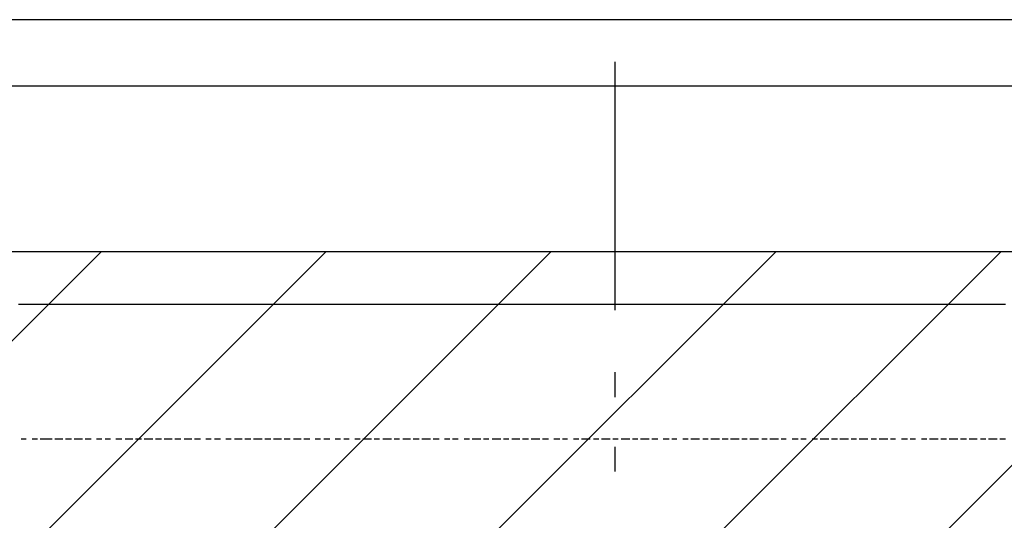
# Model space of a CAD drawing. Extents: x 997 to 109698, y 921 to 94021.
# Tile 386 of 656: x 10800 to 12286, y 58280 to 59036. Entities that reach past the tile are written whole.
import ezdxf

# ---------------------------------------------------------------- set-up
doc = ezdxf.new("R2010")
doc.units = 0
doc.header["$MEASUREMENT"] = 0
for name, color, linetype in [('12', 7, 'CONTINUOUS'), ('28', 7, 'CONTINUOUS'), ('40', 7, 'CONTINUOUS')]:
    doc.layers.add(name, color=color, linetype=linetype)

msp = doc.modelspace()

# ---------------------------------------------------------------- linework, layer by layer
at = {"layer": '12', "color": 5}
for p, q in [((10805.630503, 58605.563401), (10797.630503, 58605.563401)), ((10818.630503, 58605.563401), (10805.630503, 58605.563401)), ((10826.630503, 58605.563401), (10818.630503, 58605.563401)), ((10834.630503, 58605.563401), (10826.630503, 58605.563401)), ((10848.630503, 58605.563401), (10834.630503, 58605.563401)), ((10856.630503, 58605.563401), (10848.630503, 58605.563401)), ((10864.630503, 58605.563401), (10856.630503, 58605.563401)), ((10877.630503, 58605.563401), (10864.630503, 58605.563401)), ((10885.630503, 58605.563401), (10877.630503, 58605.563401)), ((10894.630503, 58605.563401), (10885.630503, 58605.563401)), ((10907.630503, 58605.563401), (10894.630503, 58605.563401)), ((10915.630503, 58605.563401), (10907.630503, 58605.563401)), ((10928.630503, 58605.563401), (10915.630503, 58605.563401)), ((10936.630503, 58605.563401), (10928.630503, 58605.563401)), ((10944.630503, 58605.563401), (10936.630503, 58605.563401)), ((10958.630503, 58605.563401), (10944.630503, 58605.563401)), ((10966.630503, 58605.563401), (10958.630503, 58605.563401)), ((10974.630503, 58605.563401), (10966.630503, 58605.563401)), ((10987.630503, 58605.563401), (10974.630503, 58605.563401)), ((10996.630503, 58605.563401), (10987.630503, 58605.563401)), ((11004.630503, 58605.563401), (10996.630503, 58605.563401)), ((11017.630503, 58605.563401), (11004.630503, 58605.563401)), ((11025.630503, 58605.563401), (11017.630503, 58605.563401)), ((11033.630503, 58605.563401), (11025.630503, 58605.563401)), ((11047.630503, 58605.563401), (11033.630503, 58605.563401)), ((11055.630503, 58605.563401), (11047.630503, 58605.563401)), ((11068.630503, 58605.563401), (11055.630503, 58605.563401)), ((11076.630503, 58605.563401), (11068.630503, 58605.563401)), ((11084.630503, 58605.563401), (11076.630503, 58605.563401)), ((11097.630503, 58605.563401), (11084.630503, 58605.563401)), ((11106.630503, 58605.563401), (11097.630503, 58605.563401)), ((11114.630503, 58605.563401), (11106.630503, 58605.563401)), ((11127.630503, 58605.563401), (11114.630503, 58605.563401)), ((11135.630503, 58605.563401), (11127.630503, 58605.563401)), ((11143.630503, 58605.563401), (11135.630503, 58605.563401)), ((11157.630503, 58605.563401), (11143.630503, 58605.563401)), ((11165.630503, 58605.563401), (11157.630503, 58605.563401)), ((11178.630503, 58605.563401), (11165.630503, 58605.563401)), ((11186.630503, 58605.563401), (11178.630503, 58605.563401)), ((11194.630503, 58605.563401), (11186.630503, 58605.563401)), ((11207.630503, 58605.563401), (11194.630503, 58605.563401)), ((11216.630503, 58605.563401), (11207.630503, 58605.563401)), ((11224.630503, 58605.563401), (11216.630503, 58605.563401)), ((11237.630503, 58605.563401), (11224.630503, 58605.563401)), ((11245.630503, 58605.563401), (11237.630503, 58605.563401)), ((11253.630503, 58605.563401), (11245.630503, 58605.563401)), ((11267.630503, 58605.563401), (11253.630503, 58605.563401)), ((11275.630503, 58605.563401), (11267.630503, 58605.563401)), ((11288.630503, 58605.563401), (11275.630503, 58605.563401)), ((11296.630503, 58605.563401), (11288.630503, 58605.563401)), ((11305.630503, 58605.563401), (11296.630503, 58605.563401)), ((11317.630503, 58605.563401), (11305.630503, 58605.563401)), ((11326.630503, 58605.563401), (11317.630503, 58605.563401)), ((11334.630503, 58605.563401), (11326.630503, 58605.563401)), ((11347.630503, 58605.563401), (11334.630503, 58605.563401)), ((11356.630503, 58605.563401), (11347.630503, 58605.563401)), ((11364.630503, 58605.563401), (11356.630503, 58605.563401)), ((11377.630503, 58605.563401), (11364.630503, 58605.563401)), ((11385.630503, 58605.563401), (11377.630503, 58605.563401)), ((11398.630503, 58605.563401), (11385.630503, 58605.563401)), ((11406.630503, 58605.563401), (11398.630503, 58605.563401)), ((11415.630503, 58605.563401), (11406.630503, 58605.563401)), ((11427.630503, 58605.563401), (11415.630503, 58605.563401)), ((11436.630503, 58605.563401), (11427.630503, 58605.563401)), ((11444.630503, 58605.563401), (11436.630503, 58605.563401)), ((11457.630503, 58605.563401), (11444.630503, 58605.563401)), ((11466.630503, 58605.563401), (11457.630503, 58605.563401)), ((11474.630503, 58605.563401), (11466.630503, 58605.563401)), ((11487.630503, 58605.563401), (11474.630503, 58605.563401)), ((11495.630503, 58605.563401), (11487.630503, 58605.563401)), ((11507.630503, 58605.563401), (11495.630503, 58605.563401)), ((11516.630503, 58605.563401), (11507.630503, 58605.563401)), ((11525.630503, 58605.563401), (11516.630503, 58605.563401)), ((11537.630503, 58605.563401), (11525.630503, 58605.563401)), ((11546.630503, 58605.563401), (11537.630503, 58605.563401)), ((11554.630503, 58605.563401), (11546.630503, 58605.563401)), ((11567.630503, 58605.563401), (11554.630503, 58605.563401)), ((11576.630503, 58605.563401), (11567.630503, 58605.563401)), ((11584.630503, 58605.563401), (11576.630503, 58605.563401)), ((11597.630503, 58605.563401), (11584.630503, 58605.563401)), ((11605.630503, 58605.563401), (11597.630503, 58605.563401)), ((11614.630503, 58605.563401), (11605.630503, 58605.563401)), ((11626.630503, 58605.563401), (11614.630503, 58605.563401)), ((11635.630503, 58605.563401), (11626.630503, 58605.563401)), ((11647.630503, 58605.563401), (11635.630503, 58605.563401)), ((11656.630503, 58605.563401), (11647.630503, 58605.563401)), ((11665.630503, 58605.563401), (11656.630503, 58605.563401)), ((11677.630503, 58605.563401), (11665.630503, 58605.563401)), ((11686.630503, 58605.563401), (11677.630503, 58605.563401)), ((11694.630503, 58605.563401), (11686.630503, 58605.563401)), ((11707.630503, 58605.563401), (11694.630503, 58605.563401)), ((11715.630503, 58605.563401), (11707.630503, 58605.563401)), ((11724.630503, 58605.563401), (11715.630503, 58605.563401)), ((11736.630503, 58605.563401), (11724.630503, 58605.563401)), ((11745.630503, 58605.563401), (11736.630503, 58605.563401)), ((11757.630503, 58605.563401), (11745.630503, 58605.563401)), ((11766.630503, 58605.563401), (11757.630503, 58605.563401)), ((11775.630503, 58605.563401), (11766.630503, 58605.563401)), ((11787.630503, 58605.563401), (11775.630503, 58605.563401)), ((11796.630503, 58605.563401), (11787.630503, 58605.563401)), ((11804.630503, 58605.563401), (11796.630503, 58605.563401)), ((11817.630503, 58605.563401), (11804.630503, 58605.563401)), ((11825.630503, 58605.563401), (11817.630503, 58605.563401)), ((11834.630503, 58605.563401), (11825.630503, 58605.563401)), ((11846.630503, 58605.563401), (11834.630503, 58605.563401)), ((11855.630503, 58605.563401), (11846.630503, 58605.563401)), ((11868.630503, 58605.563401), (11855.630503, 58605.563401)), ((11876.630503, 58605.563401), (11868.630503, 58605.563401)), ((11885.630503, 58605.563401), (11876.630503, 58605.563401)), ((11897.630503, 58605.563401), (11885.630503, 58605.563401)), ((11906.630503, 58605.563401), (11897.630503, 58605.563401)), ((11914.630503, 58605.563401), (11906.630503, 58605.563401)), ((11927.630503, 58605.563401), (11914.630503, 58605.563401)), ((11935.630503, 58605.563401), (11927.630503, 58605.563401)), ((11944.630503, 58605.563401), (11935.630503, 58605.563401)), ((11956.630503, 58605.563401), (11944.630503, 58605.563401)), ((11965.630503, 58605.563401), (11956.630503, 58605.563401)), ((11978.630503, 58605.563401), (11965.630503, 58605.563401)), ((11986.630503, 58605.563401), (11978.630503, 58605.563401)), ((11995.630503, 58605.563401), (11986.630503, 58605.563401)), ((12007.630503, 58605.563401), (11995.630503, 58605.563401)), ((12016.630503, 58605.563401), (12007.630503, 58605.563401)), ((12024.630503, 58605.563401), (12016.630503, 58605.563401)), ((12037.630503, 58605.563401), (12024.630503, 58605.563401)), ((12045.630503, 58605.563401), (12037.630503, 58605.563401)), ((12054.630503, 58605.563401), (12045.630503, 58605.563401)), ((12066.630503, 58605.563401), (12054.630503, 58605.563401)), ((12075.630503, 58605.563401), (12066.630503, 58605.563401)), ((12088.630503, 58605.563401), (12075.630503, 58605.563401)), ((12096.630503, 58605.563401), (12088.630503, 58605.563401)), ((12105.630503, 58605.563401), (12096.630503, 58605.563401)), ((12117.630503, 58605.563401), (12105.630503, 58605.563401)), ((12126.630503, 58605.563401), (12117.630503, 58605.563401)), ((12134.630503, 58605.563401), (12126.630503, 58605.563401)), ((12147.630503, 58605.563401), (12134.630503, 58605.563401)), ((12155.630503, 58605.563401), (12147.630503, 58605.563401)), ((12164.630503, 58605.563401), (12155.630503, 58605.563401)), ((12177.630503, 58605.563401), (12164.630503, 58605.563401)), ((12185.630503, 58605.563401), (12177.630503, 58605.563401)), ((12194.630503, 58605.563401), (12185.630503, 58605.563401)), ((12206.630503, 58605.563401), (12194.630503, 58605.563401)), ((12215.630503, 58605.563401), (12206.630503, 58605.563401)), ((12228.630503, 58605.563401), (12215.630503, 58605.563401)), ((12236.630503, 58605.563401), (12228.630503, 58605.563401)), ((12244.630503, 58605.563401), (12236.630503, 58605.563401)), ((12257.630503, 58605.563401), (12244.630503, 58605.563401)), ((12265.630503, 58605.563401), (12257.630503, 58605.563401)), ((12274.630503, 58605.563401), (12265.630503, 58605.563401)), ((12287.630503, 58605.563401), (12274.630503, 58605.563401))]:
    msp.add_line(p, q, dxfattribs=at)
at = {"layer": '12', "color": 1}
for p, q in [((10809.630503, 58402.563401), (10801.630503, 58402.563401)), ((10826.630503, 58402.563401), (10818.630503, 58402.563401)), ((10834.630503, 58402.563401), (10830.630503, 58402.563401)), ((10848.630503, 58402.563401), (10834.630503, 58402.563401)), ((10864.630503, 58402.563401), (10852.630503, 58402.563401)), ((10877.630503, 58402.563401), (10868.630503, 58402.563401)), ((10894.630503, 58402.563401), (10881.630503, 58402.563401)), ((10907.630503, 58402.563401), (10898.630503, 58402.563401)), ((10923.630503, 58402.563401), (10915.630503, 58402.563401)), ((10936.630503, 58402.563401), (10928.630503, 58402.563401)), ((10953.630503, 58402.563401), (10944.630503, 58402.563401)), ((10970.630503, 58402.563401), (10958.630503, 58402.563401)), ((10983.630503, 58402.563401), (10974.630503, 58402.563401)), ((11000.630503, 58402.563401), (10987.630503, 58402.563401)), ((11013.630503, 58402.563401), (11004.630503, 58402.563401)), ((11029.630503, 58402.563401), (11017.630503, 58402.563401)), ((11042.630503, 58402.563401), (11033.630503, 58402.563401)), ((11059.630503, 58402.563401), (11047.630503, 58402.563401)), ((11072.630503, 58402.563401), (11063.630503, 58402.563401)), ((11088.630503, 58402.563401), (11080.630503, 58402.563401)), ((11102.630503, 58402.563401), (11093.630503, 58402.563401)), ((11118.630503, 58402.563401), (11110.630503, 58402.563401)), ((11135.630503, 58402.563401), (11123.630503, 58402.563401)), ((11148.630503, 58402.563401), (11139.630503, 58402.563401)), ((11165.630503, 58402.563401), (11152.630503, 58402.563401)), ((11178.630503, 58402.563401), (11169.630503, 58402.563401)), ((11194.630503, 58402.563401), (11182.630503, 58402.563401)), ((11207.630503, 58402.563401), (11198.630503, 58402.563401)), ((11224.630503, 58402.563401), (11212.630503, 58402.563401)), ((11237.630503, 58402.563401), (11228.630503, 58402.563401)), ((11253.630503, 58402.563401), (11245.630503, 58402.563401)), ((11267.630503, 58402.563401), (11258.630503, 58402.563401)), ((11283.630503, 58402.563401), (11275.630503, 58402.563401)), ((11296.630503, 58402.563401), (11288.630503, 58402.563401)), ((11313.630503, 58402.563401), (11305.630503, 58402.563401)), ((11330.630503, 58402.563401), (11317.630503, 58402.563401)), ((11342.630503, 58402.563401), (11334.630503, 58402.563401)), ((11360.630503, 58402.563401), (11347.630503, 58402.563401)), ((11372.630503, 58402.563401), (11364.630503, 58402.563401)), ((11389.630503, 58402.563401), (11377.630503, 58402.563401)), ((11402.630503, 58402.563401), (11393.630503, 58402.563401)), ((11419.630503, 58402.563401), (11406.630503, 58402.563401)), ((11432.630503, 58402.563401), (11423.630503, 58402.563401)), ((11448.630503, 58402.563401), (11440.630503, 58402.563401)), ((11461.630503, 58402.563401), (11452.630503, 58402.563401)), ((11478.630503, 58402.563401), (11470.630503, 58402.563401)), ((11495.630503, 58402.563401), (11482.630503, 58402.563401)), ((11507.630503, 58402.563401), (11499.630503, 58402.563401)), ((11525.630503, 58402.563401), (11512.630503, 58402.563401)), ((11537.630503, 58402.563401), (11529.630503, 58402.563401)), ((11554.630503, 58402.563401), (11542.630503, 58402.563401)), ((11567.630503, 58402.563401), (11558.630503, 58402.563401)), ((11584.630503, 58402.563401), (11571.630503, 58402.563401)), ((11597.630503, 58402.563401), (11588.630503, 58402.563401)), ((11614.630503, 58402.563401), (11605.630503, 58402.563401)), ((11626.630503, 58402.563401), (11618.630503, 58402.563401)), ((11643.630503, 58402.563401), (11635.630503, 58402.563401)), ((11660.630503, 58402.563401), (11647.630503, 58402.563401)), ((11673.630503, 58402.563401), (11665.630503, 58402.563401)), ((11690.630503, 58402.563401), (11677.630503, 58402.563401)), ((11702.630503, 58402.563401), (11694.630503, 58402.563401)), ((11720.630503, 58402.563401), (11707.630503, 58402.563401)), ((11732.630503, 58402.563401), (11724.630503, 58402.563401)), ((11749.630503, 58402.563401), (11736.630503, 58402.563401)), ((11762.630503, 58402.563401), (11753.630503, 58402.563401)), ((11779.630503, 58402.563401), (11770.630503, 58402.563401)), ((11791.630503, 58402.563401), (11783.630503, 58402.563401)), ((11808.630503, 58402.563401), (11800.630503, 58402.563401)), ((11825.630503, 58402.563401), (11812.630503, 58402.563401)), ((11838.630503, 58402.563401), (11830.630503, 58402.563401)), ((11855.630503, 58402.563401), (11842.630503, 58402.563401)), ((11868.630503, 58402.563401), (11859.630503, 58402.563401)), ((11885.630503, 58402.563401), (11872.630503, 58402.563401)), ((11897.630503, 58402.563401), (11889.630503, 58402.563401)), ((11914.630503, 58402.563401), (11901.630503, 58402.563401)), ((11927.630503, 58402.563401), (11919.630503, 58402.563401)), ((11944.630503, 58402.563401), (11931.630503, 58402.563401)), ((11956.630503, 58402.563401), (11948.630503, 58402.563401)), ((11974.630503, 58402.563401), (11965.630503, 58402.563401)), ((11986.630503, 58402.563401), (11978.630503, 58402.563401)), ((12003.630503, 58402.563401), (11995.630503, 58402.563401)), ((12020.630503, 58402.563401), (12007.630503, 58402.563401)), ((12033.630503, 58402.563401), (12024.630503, 58402.563401)), ((12050.630503, 58402.563401), (12037.630503, 58402.563401)), ((12062.630503, 58402.563401), (12054.630503, 58402.563401)), ((12079.630503, 58402.563401), (12066.630503, 58402.563401)), ((12092.630503, 58402.563401), (12084.630503, 58402.563401)), ((12109.630503, 58402.563401), (12096.630503, 58402.563401)), ((12121.630503, 58402.563401), (12113.630503, 58402.563401)), ((12139.630503, 58402.563401), (12130.630503, 58402.563401)), ((12151.630503, 58402.563401), (12143.630503, 58402.563401)), ((12168.630503, 58402.563401), (12160.630503, 58402.563401)), ((12185.630503, 58402.563401), (12172.630503, 58402.563401)), ((12198.630503, 58402.563401), (12189.630503, 58402.563401)), ((12215.630503, 58402.563401), (12202.630503, 58402.563401)), ((12228.630503, 58402.563401), (12219.630503, 58402.563401)), ((12244.630503, 58402.563401), (12232.630503, 58402.563401)), ((12257.630503, 58402.563401), (12249.630503, 58402.563401)), ((12274.630503, 58402.563401), (12261.630503, 58402.563401)), ((12287.630503, 58402.563401), (12278.630503, 58402.563401))]:
    msp.add_line(p, q, dxfattribs=at)
at = {"layer": '28', "color": 2}
for p, q in [((10923.006235, 58685.955237), (6572.636205, 54335.585208)), ((11262.41749, 58685.955237), (6572.636205, 53996.173953)), ((11601.828745, 58685.955237), (6572.636205, 53656.762698)), ((11941.24, 58685.955237), (6572.636205, 53317.351443)), ((12280.651255, 58685.955237), (6572.636205, 52977.940188)), ((12620.06251, 58685.955237), (6572.636205, 52638.528933))]:
    msp.add_line(p, q, dxfattribs=at)
at = {"layer": '40', "color": 8, "linetype": 'Continuous'}
for p, q in [((12697.918455, 59035.955237), (10697.918455, 59035.955237)), ((11697.636205, 58972.204238), (11697.636205, 58597.204238)), ((10697.918455, 58935.955237), (12697.918455, 58935.955237)), ((6572.636205, 58685.955237), (36822.636205, 58685.955237)), ((11697.636205, 58503.454238), (11697.636205, 58465.954238)), ((11697.636205, 58390.954238), (11697.636205, 58353.454238))]:
    msp.add_line(p, q, dxfattribs=at)

doc.saveas('drawing.dxf')
